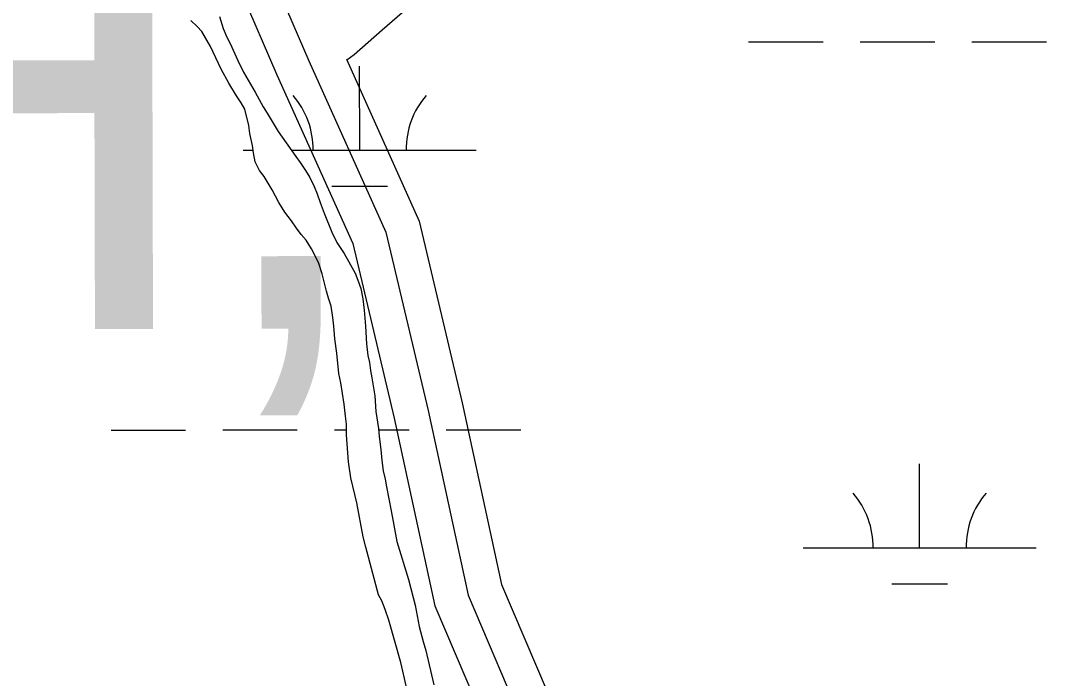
# Model space of a CAD drawing. Extents: x 3279314 to 3317160, y 734079 to 759431.
# Drawn here: x 3310387.1 to 3310827.9, y 754590 to 754872.4 of the extents above; entities that cross this region are included whole.
import ezdxf

# ---------------------------------------------------------------- set-up
doc = ezdxf.new("R2010")
doc.units = 0
for name, color, linetype in [('V-ROAD-CNTR', 7, 'Continuous'), ('V-SITE-VEGE', 7, 'Continuous'), ('V-TOPO-GNAM-IDEN', 7, 'Continuous'), ('V-WETL-SWMP', 7, 'Continuous')]:
    doc.layers.add(name, color=color, linetype=linetype)

msp = doc.modelspace()

# ---------------------------------------------------------------- linework, layer by layer
at = {"layer": 'V-ROAD-CNTR'}
for points in [[(3310384.07, 755146.63), (3310410.71, 755100.55), (3310442.36, 755015.52), (3310480.34, 754926.12), (3310510.96, 754855.19), (3310544.1, 754781.54), (3310562.24, 754705.07), (3310579.41, 754625.81), (3310604.81, 754566.26), (3310625.64, 754526.44), (3310642.31, 754452), (3310650.62, 754409.51), (3310635.04, 754376.98), (3310610.24, 754340.47), (3310581.49, 754279.04), (3310568.24, 754211.14), (3310560.23, 754178.78)], [(3310384.07, 755146.63), (3310410.71, 755100.55), (3310442.36, 755015.52), (3310480.34, 754926.12), (3310510.96, 754855.19), (3310544.1, 754781.54), (3310562.24, 754705.07), (3310579.41, 754625.81), (3310604.81, 754566.26), (3310625.64, 754526.44), (3310642.31, 754452), (3310650.62, 754409.51), (3310635.04, 754376.98), (3310610.24, 754340.47), (3310581.49, 754279.04), (3310568.24, 754211.14), (3310560.23, 754178.78)], [(3310369.91, 755141.15), (3310397.09, 755094.14), (3310428.42, 755009.97), (3310466.55, 754920.22), (3310497.24, 754849.14), (3310529.83, 754776.68), (3310547.61, 754701.75), (3310565.06, 754621.24), (3310591.25, 754559.83), (3310611.44, 754521.24), (3310627.62, 754448.93), (3310634.94, 754411.5), (3310622, 754384.48), (3310597.16, 754347.91), (3310567.12, 754283.72), (3310553.59, 754214.38), (3310545.66, 754182.37)], [(3310527.24, 754855.56), (3310530.52, 754857.86), (3310542.47, 754868.46), (3310560.7, 754884.32), (3310566.51, 754889.43), (3310575.14, 754896.36), (3310576.3, 754896.98), (3310580.6, 754899.42), (3310585.76, 754902.91), (3310591.56, 754904.18)], [(3310527.14, 754855.8), (3310558.36, 754786.39), (3310576.87, 754708.39), (3310593.77, 754630.39), (3310618.38, 754572.69), (3310639.85, 754531.65), (3310656.99, 754455.08), (3310666.29, 754407.51), (3310648.08, 754369.49), (3310623.32, 754333.03), (3310595.86, 754274.35), (3310582.89, 754207.89), (3310574.79, 754175.19)]]:
    msp.add_lwpolyline(points, dxfattribs=at)
at = {"layer": 'V-SITE-VEGE'}
for p, q in [((3310462.96, 754869.92), (3310460.29, 754872.45)), ((3310472.6, 754874.14), (3310474.16, 754869.08)), ((3310465, 754867.7), (3310462.96, 754869.92)), ((3310474.16, 754869.08), (3310475.72, 754865.29)), ((3310468.77, 754861.37), (3310465, 754867.7)), ((3310475.72, 754865.29), (3310477.13, 754862.6)), ((3310473.3, 754851.58), (3310468.77, 754861.37)), ((3310477.13, 754862.6), (3310480.41, 754855.33)), ((3310480.41, 754855.33), (3310482.92, 754850.27)), ((3310476.59, 754845.57), (3310473.3, 754851.58)), ((3310482.92, 754850.27), (3310487.93, 754841.74)), ((3310479.88, 754840.19), (3310476.59, 754845.57)), ((3310487.93, 754841.74), (3310491.38, 754835.41)), ((3310481.92, 754837.19), (3310479.88, 754840.19)), ((3310483.49, 754834.34), (3310481.92, 754837.19)), ((3310485.19, 754827.39), (3310483.49, 754834.34)), ((3310491.38, 754835.41), (3310493.1, 754832.72)), ((3310493.1, 754832.72), (3310497.8, 754824.82)), ((3310485.66, 754823.92), (3310485.19, 754827.39)), ((3310486.74, 754818.87), (3310485.66, 754823.92)), ((3310497.8, 754824.82), (3310505.33, 754814.06)), ((3310487.2, 754815.71), (3310486.74, 754818.87)), ((3310487.97, 754811.77), (3310487.2, 754815.71)), ((3310489.85, 754808.13), (3310487.97, 754811.77)), ((3310505.33, 754814.06), (3310507.22, 754811.53)), ((3310507.22, 754811.53), (3310509.57, 754808.05)), ((3310491.73, 754805.44), (3310489.85, 754808.13)), ((3310509.57, 754808.05), (3310511.45, 754805.04)), ((3310495.18, 754799.75), (3310491.73, 754805.44)), ((3310511.45, 754805.04), (3310513.33, 754801.25)), ((3310498.16, 754794.37), (3310495.18, 754799.75)), ((3310513.33, 754801.25), (3310514.58, 754798.09)), ((3310514.58, 754798.09), (3310515.82, 754794.3)), ((3310500.66, 754790.26), (3310498.16, 754794.37)), ((3310515.82, 754794.3), (3310517.54, 754789.72)), ((3310503.49, 754786.46), (3310500.66, 754790.26)), ((3310517.54, 754789.72), (3310520.82, 754781.66)), ((3310505.68, 754783.3), (3310503.49, 754786.46)), ((3310507.72, 754780.61), (3310505.68, 754783.3)), ((3310509.77, 754778.24), (3310507.72, 754780.61)), ((3310520.82, 754781.66), (3310523.01, 754777.24)), ((3310512.12, 754774.44), (3310509.77, 754778.24)), ((3310523.01, 754777.24), (3310526.15, 754772.49)), ((3310513.68, 754771.44), (3310512.12, 754774.44)), ((3310515.25, 754768.12), (3310513.68, 754771.44)), ((3310526.15, 754772.49), (3310530.85, 754763.96)), ((3310516.65, 754763.7), (3310515.25, 754768.12)), ((3310518.51, 754756.28), (3310516.65, 754763.7)), ((3310530.85, 754763.96), (3310532.1, 754760.95)), ((3310532.1, 754760.95), (3310533.35, 754757.48)), ((3310519.45, 754753.28), (3310518.51, 754756.28)), ((3310520.54, 754749.8), (3310519.45, 754753.28)), ((3310533.35, 754757.48), (3310534.12, 754753.06)), ((3310521.16, 754746.01), (3310520.54, 754749.8)), ((3310534.12, 754753.06), (3310534.73, 754748.17)), ((3310521.61, 754742.7), (3310521.16, 754746.01)), ((3310534.73, 754748.17), (3310535.33, 754741.22)), ((3310521.92, 754739.54), (3310521.61, 754742.7)), ((3310535.33, 754741.22), (3310535.77, 754733.65)), ((3310522.22, 754735.75), (3310521.92, 754739.54)), ((3310522.98, 754729.6), (3310522.22, 754735.75)), ((3310535.77, 754733.65), (3310536.39, 754728.6)), ((3310523.9, 754720.92), (3310522.98, 754729.6)), ((3310536.39, 754728.6), (3310537.01, 754725.6)), ((3310537.01, 754725.6), (3310537.47, 754722.29)), ((3310537.47, 754722.29), (3310538.08, 754719.13)), ((3310524.67, 754716.97), (3310523.9, 754720.92)), ((3310538.08, 754719.13), (3310539.32, 754711.39)), ((3310526.21, 754707.82), (3310524.67, 754716.97)), ((3310539.32, 754711.39), (3310539.76, 754704.61)), ((3310526.66, 754702.61), (3310526.21, 754707.82)), ((3310527.12, 754699.14), (3310526.66, 754702.61)), ((3310539.76, 754704.61), (3310540.84, 754697.35)), ((3310527.1, 754694.56), (3310527.12, 754699.14)), ((3310540.84, 754697.35), (3310541.14, 754693.88)), ((3310528, 754683.05), (3310527.1, 754694.56)), ((3310541.14, 754693.88), (3310541.91, 754688.35)), ((3310541.91, 754688.35), (3310542.36, 754683.62)), ((3310529.08, 754676.1), (3310528, 754683.05)), ((3310542.36, 754683.62), (3310542.97, 754679.2)), ((3310542.97, 754679.2), (3310543.75, 754675.57)), ((3310531.56, 754665.36), (3310529.08, 754676.1)), ((3310543.75, 754675.57), (3310544.37, 754672.25)), ((3310544.37, 754672.25), (3310546.38, 754661.99)), ((3310534.35, 754650.84), (3310531.56, 754665.36)), ((3310546.38, 754661.99), (3310547.46, 754655.83)), ((3310547.46, 754655.83), (3310548.85, 754648.89)), ((3310535.43, 754646.42), (3310534.35, 754650.84)), ((3310548.85, 754648.89), (3310553.83, 754632.46)), ((3310540.87, 754625.89), (3310535.43, 754646.42)), ((3310553.83, 754632.46), (3310555.85, 754624.73)), ((3310542.28, 754623.36), (3310540.87, 754625.89)), ((3310543.84, 754619.57), (3310542.28, 754623.36)), ((3310555.85, 754624.73), (3310556.63, 754621.57)), ((3310556.63, 754621.57), (3310558.33, 754612.41)), ((3310545.4, 754614.99), (3310543.84, 754619.57)), ((3310550.54, 754596.83), (3310545.4, 754614.99)), ((3310558.33, 754612.41), (3310560.04, 754605.94)), ((3310560.04, 754605.94), (3310561.29, 754601.99)), ((3310561.29, 754601.99), (3310564.7, 754587.31)), ((3310551.31, 754593.2), (3310550.54, 754596.83)), ((3310552.09, 754590.04), (3310551.31, 754593.2))]:
    msp.add_line(p, q, dxfattribs=at)
at = {"layer": 'V-WETL-SWMP'}
for p, q in [((3310462.96, 754869.91), (3310460.29, 754872.45)), ((3310462.96, 754869.91), (3310460.29, 754872.45)), ((3310472.6, 754874.14), (3310474.16, 754869.08)), ((3310472.6, 754874.14), (3310474.16, 754869.08)), ((3310465, 754867.7), (3310462.96, 754869.91)), ((3310465, 754867.7), (3310462.96, 754869.91)), ((3310474.16, 754869.08), (3310475.72, 754865.29)), ((3310474.16, 754869.08), (3310475.72, 754865.29)), ((3310468.77, 754861.37), (3310465, 754867.7)), ((3310468.77, 754861.37), (3310465, 754867.7)), ((3310475.72, 754865.29), (3310477.13, 754862.6)), ((3310475.72, 754865.29), (3310477.13, 754862.6)), ((3310699.86, 754863.3), (3310731.86, 754863.32)), ((3310747.86, 754863.33), (3310779.86, 754863.34)), ((3310795.86, 754863.35), (3310827.86, 754863.37)), ((3310473.3, 754851.58), (3310468.77, 754861.37)), ((3310473.3, 754851.58), (3310468.77, 754861.37)), ((3310477.13, 754862.6), (3310480.41, 754855.33)), ((3310477.13, 754862.6), (3310480.41, 754855.33)), ((3310480.41, 754855.33), (3310482.92, 754850.28)), ((3310480.41, 754855.33), (3310482.92, 754850.28)), ((3310476.59, 754845.57), (3310473.3, 754851.58)), ((3310476.59, 754845.57), (3310473.3, 754851.58)), ((3310482.92, 754850.28), (3310487.93, 754841.74)), ((3310482.92, 754850.28), (3310487.93, 754841.74)), ((3310532.82, 754816.79), (3310532.8, 754852.79)), ((3310479.88, 754840.19), (3310476.59, 754845.57)), ((3310479.88, 754840.19), (3310476.59, 754845.57)), ((3310487.93, 754841.74), (3310491.38, 754835.41)), ((3310487.93, 754841.74), (3310491.38, 754835.41)), ((3310481.92, 754837.19), (3310479.88, 754840.19)), ((3310481.92, 754837.19), (3310479.88, 754840.19)), ((3310483.49, 754834.34), (3310481.92, 754837.19)), ((3310483.49, 754834.34), (3310481.92, 754837.19)), ((3310485.19, 754827.39), (3310483.49, 754834.34)), ((3310485.19, 754827.39), (3310483.49, 754834.34)), ((3310491.38, 754835.41), (3310493.1, 754832.72)), ((3310491.38, 754835.41), (3310493.1, 754832.72)), ((3310493.1, 754832.72), (3310497.8, 754824.82)), ((3310493.1, 754832.72), (3310497.8, 754824.82)), ((3310485.65, 754823.92), (3310485.19, 754827.39)), ((3310485.65, 754823.92), (3310485.19, 754827.39)), ((3310486.74, 754818.87), (3310485.65, 754823.92)), ((3310486.74, 754818.87), (3310485.65, 754823.92)), ((3310497.8, 754824.82), (3310505.33, 754814.06)), ((3310497.8, 754824.82), (3310505.33, 754814.06)), ((3310482.82, 754816.76), (3310487.05, 754816.76)), ((3310487.2, 754815.71), (3310486.74, 754818.87)), ((3310487.2, 754815.71), (3310486.74, 754818.87)), ((3310487.97, 754811.76), (3310487.2, 754815.71)), ((3310487.97, 754811.76), (3310487.2, 754815.71)), ((3310503.44, 754816.77), (3310582.82, 754816.81)), ((3310489.85, 754808.13), (3310487.97, 754811.76)), ((3310489.85, 754808.13), (3310487.97, 754811.76)), ((3310505.33, 754814.06), (3310507.22, 754811.53)), ((3310505.33, 754814.06), (3310507.22, 754811.53)), ((3310507.22, 754811.53), (3310509.57, 754808.05)), ((3310507.22, 754811.53), (3310509.57, 754808.05)), ((3310491.73, 754805.44), (3310489.85, 754808.13)), ((3310491.73, 754805.44), (3310489.85, 754808.13)), ((3310509.57, 754808.05), (3310511.45, 754805.05)), ((3310509.57, 754808.05), (3310511.45, 754805.05)), ((3310495.18, 754799.75), (3310491.73, 754805.44)), ((3310495.18, 754799.75), (3310491.73, 754805.44)), ((3310511.45, 754805.05), (3310513.33, 754801.25)), ((3310511.45, 754805.05), (3310513.33, 754801.25)), ((3310498.16, 754794.37), (3310495.18, 754799.75)), ((3310498.16, 754794.37), (3310495.18, 754799.75)), ((3310513.33, 754801.25), (3310514.58, 754798.09)), ((3310513.33, 754801.25), (3310514.58, 754798.09)), ((3310514.58, 754798.09), (3310515.82, 754794.3)), ((3310514.58, 754798.09), (3310515.82, 754794.3)), ((3310520.82, 754801.35), (3310544.82, 754801.36)), ((3310500.66, 754790.26), (3310498.16, 754794.37)), ((3310500.66, 754790.26), (3310498.16, 754794.37)), ((3310515.82, 754794.3), (3310517.54, 754789.72)), ((3310515.82, 754794.3), (3310517.54, 754789.72)), ((3310503.49, 754786.46), (3310500.66, 754790.26)), ((3310503.49, 754786.46), (3310500.66, 754790.26)), ((3310517.54, 754789.72), (3310520.82, 754781.66)), ((3310517.54, 754789.72), (3310520.82, 754781.66)), ((3310505.69, 754783.3), (3310503.49, 754786.46)), ((3310505.69, 754783.3), (3310503.49, 754786.46)), ((3310507.73, 754780.61), (3310505.69, 754783.3)), ((3310507.73, 754780.61), (3310505.69, 754783.3)), ((3310509.77, 754778.24), (3310507.73, 754780.61)), ((3310509.77, 754778.24), (3310507.73, 754780.61)), ((3310520.82, 754781.66), (3310523.01, 754777.24)), ((3310520.82, 754781.66), (3310523.01, 754777.24)), ((3310512.12, 754774.44), (3310509.77, 754778.24)), ((3310512.12, 754774.44), (3310509.77, 754778.24)), ((3310523.01, 754777.24), (3310526.15, 754772.49)), ((3310523.01, 754777.24), (3310526.15, 754772.49)), ((3310513.68, 754771.44), (3310512.12, 754774.44)), ((3310513.68, 754771.44), (3310512.12, 754774.44)), ((3310515.25, 754768.12), (3310513.68, 754771.44)), ((3310515.25, 754768.12), (3310513.68, 754771.44)), ((3310526.15, 754772.49), (3310530.85, 754763.96)), ((3310526.15, 754772.49), (3310530.85, 754763.96)), ((3310516.65, 754763.7), (3310515.25, 754768.12)), ((3310516.65, 754763.7), (3310515.25, 754768.12)), ((3310518.51, 754756.28), (3310516.65, 754763.7)), ((3310518.51, 754756.28), (3310516.65, 754763.7)), ((3310530.85, 754763.96), (3310532.1, 754760.95)), ((3310530.85, 754763.96), (3310532.1, 754760.95)), ((3310532.1, 754760.95), (3310533.35, 754757.48)), ((3310532.1, 754760.95), (3310533.35, 754757.48)), ((3310519.45, 754753.28), (3310518.51, 754756.28)), ((3310519.45, 754753.28), (3310518.51, 754756.28)), ((3310520.54, 754749.8), (3310519.45, 754753.28)), ((3310520.54, 754749.8), (3310519.45, 754753.28)), ((3310533.35, 754757.48), (3310534.12, 754753.06)), ((3310533.35, 754757.48), (3310534.12, 754753.06)), ((3310521.15, 754746.01), (3310520.54, 754749.8)), ((3310521.15, 754746.01), (3310520.54, 754749.8)), ((3310534.12, 754753.06), (3310534.73, 754748.17)), ((3310534.12, 754753.06), (3310534.73, 754748.17)), ((3310521.61, 754742.7), (3310521.15, 754746.01)), ((3310521.61, 754742.7), (3310521.15, 754746.01)), ((3310534.73, 754748.17), (3310535.33, 754741.22)), ((3310534.73, 754748.17), (3310535.33, 754741.22)), ((3310521.92, 754739.54), (3310521.61, 754742.7)), ((3310521.92, 754739.54), (3310521.61, 754742.7)), ((3310535.33, 754741.22), (3310535.78, 754733.65)), ((3310535.33, 754741.22), (3310535.78, 754733.65)), ((3310522.22, 754735.75), (3310521.92, 754739.54)), ((3310522.22, 754735.75), (3310521.92, 754739.54)), ((3310522.98, 754729.6), (3310522.22, 754735.75)), ((3310522.98, 754729.6), (3310522.22, 754735.75)), ((3310535.78, 754733.65), (3310536.39, 754728.6)), ((3310535.78, 754733.65), (3310536.39, 754728.6)), ((3310523.9, 754720.92), (3310522.98, 754729.6)), ((3310523.9, 754720.92), (3310522.98, 754729.6)), ((3310536.39, 754728.6), (3310537.01, 754725.6)), ((3310536.39, 754728.6), (3310537.01, 754725.6)), ((3310537.01, 754725.6), (3310537.47, 754722.29)), ((3310537.01, 754725.6), (3310537.47, 754722.29)), ((3310537.47, 754722.29), (3310538.08, 754719.13)), ((3310537.47, 754722.29), (3310538.08, 754719.13)), ((3310524.67, 754716.97), (3310523.9, 754720.92)), ((3310524.67, 754716.97), (3310523.9, 754720.92)), ((3310538.08, 754719.13), (3310539.32, 754711.39)), ((3310538.08, 754719.13), (3310539.32, 754711.39)), ((3310526.21, 754707.82), (3310524.67, 754716.97)), ((3310526.21, 754707.82), (3310524.67, 754716.97)), ((3310539.32, 754711.39), (3310539.76, 754704.61)), ((3310539.32, 754711.39), (3310539.76, 754704.61)), ((3310526.66, 754702.61), (3310526.21, 754707.82)), ((3310526.66, 754702.61), (3310526.21, 754707.82)), ((3310527.12, 754699.14), (3310526.66, 754702.61)), ((3310527.12, 754699.14), (3310526.66, 754702.61)), ((3310539.76, 754704.61), (3310540.84, 754697.35)), ((3310539.76, 754704.61), (3310540.84, 754697.35)), ((3310426.03, 754696.66), (3310458.03, 754696.68)), ((3310474.03, 754696.69), (3310506.03, 754696.7)), ((3310522.03, 754696.71), (3310527.11, 754696.71)), ((3310527.1, 754694.56), (3310527.12, 754699.14)), ((3310527.1, 754694.56), (3310527.12, 754699.14)), ((3310540.84, 754697.35), (3310541.14, 754693.88)), ((3310540.84, 754697.35), (3310541.14, 754693.88)), ((3310540.89, 754696.72), (3310554.03, 754696.73)), ((3310570.03, 754696.74), (3310602.03, 754696.75)), ((3310528, 754683.05), (3310527.1, 754694.56)), ((3310528, 754683.05), (3310527.1, 754694.56)), ((3310541.14, 754693.88), (3310541.91, 754688.35)), ((3310541.14, 754693.88), (3310541.91, 754688.35)), ((3310541.91, 754688.35), (3310542.36, 754683.62)), ((3310541.91, 754688.35), (3310542.36, 754683.62)), ((3310529.08, 754676.1), (3310528, 754683.05)), ((3310529.08, 754676.1), (3310528, 754683.05)), ((3310542.36, 754683.62), (3310542.98, 754679.2)), ((3310542.36, 754683.62), (3310542.98, 754679.2)), ((3310542.98, 754679.2), (3310543.75, 754675.57)), ((3310542.98, 754679.2), (3310543.75, 754675.57)), ((3310773.38, 754646.1), (3310773.36, 754682.1)), ((3310531.56, 754665.36), (3310529.08, 754676.1)), ((3310531.56, 754665.36), (3310529.08, 754676.1)), ((3310543.75, 754675.57), (3310544.37, 754672.25)), ((3310543.75, 754675.57), (3310544.37, 754672.25)), ((3310544.37, 754672.25), (3310546.38, 754661.99)), ((3310544.37, 754672.25), (3310546.38, 754661.99)), ((3310534.35, 754650.84), (3310531.56, 754665.36)), ((3310534.35, 754650.84), (3310531.56, 754665.36)), ((3310546.38, 754661.99), (3310547.46, 754655.84)), ((3310546.38, 754661.99), (3310547.46, 754655.84)), ((3310547.46, 754655.84), (3310548.85, 754648.89)), ((3310547.46, 754655.84), (3310548.85, 754648.89)), ((3310535.43, 754646.42), (3310534.35, 754650.84)), ((3310535.43, 754646.42), (3310534.35, 754650.84)), ((3310548.85, 754648.89), (3310553.83, 754632.46)), ((3310548.85, 754648.89), (3310553.83, 754632.46)), ((3310540.87, 754625.89), (3310535.43, 754646.42)), ((3310540.87, 754625.89), (3310535.43, 754646.42)), ((3310723.38, 754646.07), (3310823.38, 754646.12)), ((3310553.83, 754632.46), (3310555.85, 754624.73)), ((3310553.83, 754632.46), (3310555.85, 754624.73)), ((3310761.38, 754630.66), (3310785.38, 754630.67)), ((3310542.28, 754623.36), (3310540.87, 754625.89)), ((3310542.28, 754623.36), (3310540.87, 754625.89)), ((3310543.84, 754619.57), (3310542.28, 754623.36)), ((3310543.84, 754619.57), (3310542.28, 754623.36)), ((3310555.85, 754624.73), (3310556.63, 754621.57)), ((3310555.85, 754624.73), (3310556.63, 754621.57)), ((3310556.63, 754621.57), (3310558.33, 754612.41)), ((3310556.63, 754621.57), (3310558.33, 754612.41)), ((3310545.4, 754614.99), (3310543.84, 754619.57)), ((3310545.4, 754614.99), (3310543.84, 754619.57)), ((3310550.54, 754596.83), (3310545.4, 754614.99)), ((3310550.54, 754596.83), (3310545.4, 754614.99)), ((3310558.33, 754612.41), (3310560.04, 754605.94)), ((3310558.33, 754612.41), (3310560.04, 754605.94)), ((3310560.04, 754605.94), (3310561.28, 754601.99)), ((3310560.04, 754605.94), (3310561.28, 754601.99)), ((3310561.28, 754601.99), (3310564.7, 754587.31)), ((3310561.28, 754601.99), (3310564.7, 754587.31)), ((3310551.31, 754593.2), (3310550.54, 754596.83)), ((3310551.31, 754593.2), (3310550.54, 754596.83)), ((3310552.09, 754590.04), (3310551.31, 754593.2)), ((3310552.09, 754590.04), (3310551.31, 754593.2)), ((3310553.02, 754585.62), (3310552.09, 754590.04)), ((3310553.02, 754585.62), (3310552.09, 754590.04))]:
    msp.add_line(p, q, dxfattribs=at)
for centre, start, end in [((3310477.57, 754817.23), 359.2573, 40.801), ((3310588.06, 754817.29), 139.2573, 180.801), ((3310718.13, 754646.54), 359.2573, 40.801), ((3310828.62, 754646.6), 139.2573, 180.801)]:
    msp.add_arc(centre, 35.25, start, end, dxfattribs=at)

# ---------------------------------------------------------------- texts
at = {"layer": 'V-TOPO-GNAM-IDEN'}
msp.add_text('PARISH,', height=200, rotation=0.1349, dxfattribs=at).set_placement((3309470.11, 754737.8))

doc.saveas('drawing.dxf')
